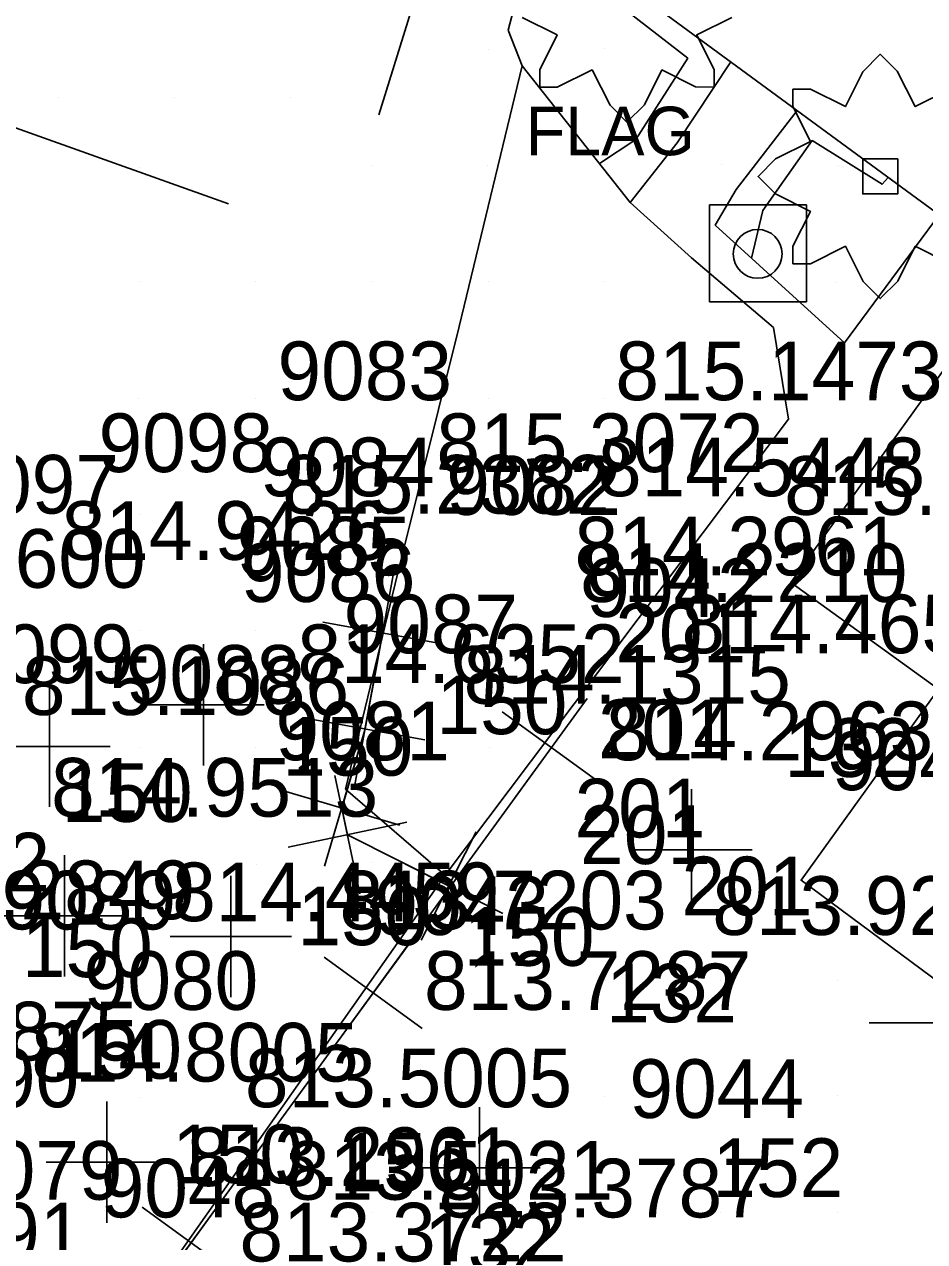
# Model space of a CAD drawing. Extents: x 1602514 to 1609837, y 863887 to 871157.
# Drawn here: x 1605019.1 to 1605135.1, y 866899.3 to 867056.2 of the extents above; entities that cross this region are included whole.
import ezdxf

# ---------------------------------------------------------------- set-up
doc = ezdxf.new("R2010")
doc.units = 0
for name, color, linetype in [('Default', 7, 'Continuous'), ('Environmental-New trees', 7, 'Continuous'), ('Survey-Buildings', 7, 'Continuous'), ('Survey-Edge of pavement', 7, 'Continuous'), ('Survey-Entrances', 7, 'Continuous'), ('Survey-Misc paved surface', 7, 'Continuous'), ('Survey-Miscellaneous roadside', 7, 'Continuous'), ('Survey-Point', 7, 'Continuous'), ('Survey-Sidewalks', 7, 'Continuous'), ('Survey-Spot concrete', 7, 'Continuous'), ('Survey-Spot dirt', 7, 'Continuous'), ('Survey-Text-Elevation', 7, 'Continuous'), ('Survey-Text-Feature', 7, 'Continuous'), ('Survey-Text-Name and Number', 7, 'Continuous'), ('USER-Landscape', 7, 'Continuous')]:
    doc.layers.add(name, color=color, linetype=linetype)

msp = doc.modelspace()

# ---------------------------------------------------------------- linework, layer by layer
at = {"layer": 'Default'}
for points in [[(1605065.24, 866977.75), (1605063, 866965.37), (1605059.98, 866955.17), (1605060.7, 866951.74), (1605073.76, 866945.13)], [(1605065.24, 866977.75), (1605063, 866965.37), (1605059.98, 866955.17), (1605060.7, 866951.74), (1605073.76, 866945.13)], [(1604974.85, 866752.46), (1604977.72, 866752.82), (1604979.08, 866753.07), (1604979.26, 866752.56), (1604980.48, 866752.89), (1604983.28, 866753.94), (1604985.58, 866755.26), (1604987.3, 866756.5), (1604988.1, 866757.2), (1604987.85, 866757.62), (1604990.25, 866759.85), (1604991.94, 866762.12), (1604993.41, 866764.91), (1604994.75, 866768.75), (1604995.77, 866773.71), (1604996.16, 866776.01), (1605000.2, 866807.68), (1605004.16, 866838.83), (1605011.19, 866858.18), (1605022.79, 866874.69), (1605040.58, 866899.16), (1605064.04, 866931.34), (1605087, 866962.97)], [(1604974.85, 866752.46), (1604977.72, 866752.82), (1604979.08, 866753.07), (1604979.26, 866752.56), (1604980.48, 866752.89), (1604983.28, 866753.94), (1604985.58, 866755.26), (1604987.3, 866756.5), (1604988.1, 866757.2), (1604987.85, 866757.62), (1604990.25, 866759.85), (1604991.94, 866762.12), (1604993.41, 866764.91), (1604994.75, 866768.75), (1604995.77, 866773.71), (1604996.16, 866776.01), (1605000.2, 866807.68), (1605004.16, 866838.83), (1605011.19, 866858.18), (1605022.79, 866874.69), (1605040.58, 866899.16), (1605064.04, 866931.34), (1605087, 866962.97)]]:
    msp.add_lwpolyline(points, dxfattribs=at)
at = {"layer": 'Environmental-New trees'}
for points in [[(1605110.24, 867057.08), (1605105.74, 867054.83), (1605107.99, 867050.33), (1605107.99, 867048.08), (1605105.57, 867048.16), (1605101.24, 867050.33), (1605098.99, 867045.83), (1605096.74, 867043.58), (1605094.55, 867045.77), (1605092.24, 867050.33), (1605087.74, 867048.08), (1605085.49, 867048.08), (1605085.49, 867050.33), (1605087.74, 867054.83), (1605083.24, 867057.08)], [(1605110.24, 867057.08), (1605105.74, 867054.83), (1605107.99, 867050.33), (1605107.99, 867048.08), (1605105.57, 867048.16), (1605101.24, 867050.33), (1605098.99, 867045.83), (1605096.74, 867043.58), (1605094.55, 867045.77), (1605092.24, 867050.33), (1605087.74, 867048.08), (1605085.49, 867048.08), (1605085.49, 867050.33), (1605087.74, 867054.83), (1605083.24, 867057.08)], [(1605138.2, 867025.42), (1605133.88, 867027.59), (1605131.63, 867023.09), (1605129.38, 867020.84), (1605127.19, 867023.03), (1605124.88, 867027.59), (1605120.38, 867025.34), (1605118.13, 867025.34), (1605118.13, 867027.59), (1605120.38, 867032.09), (1605115.88, 867034.34), (1605113.63, 867036.59), (1605115.88, 867038.84), (1605120.38, 867041.09), (1605118.13, 867045.59), (1605118.13, 867047.84), (1605120.38, 867047.84), (1605124.88, 867045.59), (1605127.13, 867050.09), (1605129.38, 867052.34), (1605131.57, 867050.15), (1605133.88, 867045.59), (1605138.38, 867047.84)], [(1605138.2, 867025.42), (1605133.88, 867027.59), (1605131.63, 867023.09), (1605129.38, 867020.84), (1605127.19, 867023.03), (1605124.88, 867027.59), (1605120.38, 867025.34), (1605118.13, 867025.34), (1605118.13, 867027.59), (1605120.38, 867032.09), (1605115.88, 867034.34), (1605113.63, 867036.59), (1605115.88, 867038.84), (1605120.38, 867041.09), (1605118.13, 867045.59), (1605118.13, 867047.84), (1605120.38, 867047.84), (1605124.88, 867045.59), (1605127.13, 867050.09), (1605129.38, 867052.34), (1605131.57, 867050.15), (1605133.88, 867045.59), (1605138.38, 867047.84)]]:
    msp.add_lwpolyline(points, dxfattribs=at)
msp.add_lwpolyline([(1605131.63, 867038.84), (1605131.63, 867034.34), (1605127.13, 867034.34), (1605127.13, 867038.84)], close=True, dxfattribs=at)
msp.add_lwpolyline([(1605131.63, 867038.84), (1605131.63, 867034.34), (1605127.13, 867034.34), (1605127.13, 867038.84)], close=True, dxfattribs=at)
at = {"layer": 'Survey-Buildings'}
for points in [[(1605190.06, 866932.05), (1605241.42, 867004.29), (1605170.03, 867056.81), (1605155.81, 867037.05), (1605154.06, 867034.61), (1605138.78, 867044.23), (1605166.94, 867086.69), (1605169.84, 867084.69), (1605184.21, 867105.16), (1605132.01, 867142.68), (1605116.66, 867120.43), (1605129.33, 867112.32), (1605120.65, 867099.05), (1605101.98, 867070.67), (1605103.93, 867068.47), (1605097.48, 867060.65), (1605146.75, 867024.45), (1605117.85, 866984.27), (1605136.88, 866970.51)], [(1605190.06, 866932.05), (1605241.42, 867004.29), (1605170.03, 867056.81), (1605155.81, 867037.05), (1605154.06, 867034.61), (1605138.78, 867044.23), (1605166.94, 867086.69), (1605169.84, 867084.69), (1605184.21, 867105.16), (1605132.01, 867142.68), (1605116.66, 867120.43), (1605129.33, 867112.32), (1605120.65, 867099.05), (1605101.98, 867070.67), (1605103.93, 867068.47), (1605097.48, 867060.65), (1605146.75, 867024.45), (1605117.85, 866984.27), (1605136.88, 866970.51)], [(1605136.88, 866970.51), (1605119.18, 866945.87), (1605151.43, 866921.93), (1605170.49, 866946.2), (1605190.06, 866932.05)], [(1605136.88, 866970.51), (1605119.18, 866945.87), (1605151.43, 866921.93), (1605170.49, 866946.2), (1605190.06, 866932.05)]]:
    msp.add_lwpolyline(points, dxfattribs=at)
at = {"layer": 'Survey-Edge of pavement'}
msp.add_lwpolyline([(1605073.3, 866946.51), (1605034.83, 866891.76), (1605147.19, 866811.71), (1605195.19, 866879.11), (1605236.38, 866936.87), (1605207.52, 866956.61)], dxfattribs=at)
msp.add_lwpolyline([(1605073.3, 866946.51), (1605034.83, 866891.76), (1605147.19, 866811.71), (1605195.19, 866879.11), (1605236.38, 866936.87), (1605207.52, 866956.61)], dxfattribs=at)
at = {"layer": 'Survey-Entrances'}
msp.add_line((1605085.75, 867112.61), (1605064.77, 867044.53), dxfattribs=at)
msp.add_line((1605085.75, 867112.61), (1605064.77, 867044.53), dxfattribs=at)
for points in [[(1605109.05, 867128.94), (1605093.5, 867101.4), (1605081.41, 867055.43), (1605083.23, 867050.85)], [(1605109.05, 867128.94), (1605093.5, 867101.4), (1605081.41, 867055.43), (1605083.23, 867050.85)], [(1605045.37, 867033.08), (1604975.74, 867057.89), (1604956.67, 867034.99), (1604964.3, 866922.69)], [(1605045.37, 867033.08), (1604975.74, 867057.89), (1604956.67, 867034.99), (1604964.3, 866922.69)]]:
    msp.add_lwpolyline(points, dxfattribs=at)
at = {"layer": 'Survey-Misc paved surface'}
msp.add_lwpolyline([(1605073.3, 866946.51), (1605117.54, 867005.3), (1605115.61, 867017.1), (1605105.04, 867026.1), (1605097.17, 867033.21), (1605083.23, 867050.85), (1605075.1, 867017.25), (1605067.17, 866985.32), (1605060.47, 866957.61)], close=True, dxfattribs=at)
msp.add_lwpolyline([(1605073.3, 866946.51), (1605117.54, 867005.3), (1605115.61, 867017.1), (1605105.04, 867026.1), (1605097.17, 867033.21), (1605083.23, 867050.85), (1605075.1, 867017.25), (1605067.17, 866985.32), (1605060.47, 866957.61)], close=True, dxfattribs=at)
at = {"layer": 'Survey-Miscellaneous roadside'}
for p, q in [((1605107.38, 867020.41), (1605107.38, 867032.91)), ((1605107.38, 867032.91), (1605119.88, 867032.91)), ((1605107.38, 867020.41), (1605107.38, 867032.91)), ((1605107.38, 867032.91), (1605119.88, 867032.91)), ((1605119.88, 867032.91), (1605119.88, 867020.41)), ((1605119.88, 867032.91), (1605119.88, 867020.41)), ((1605119.88, 867020.41), (1605107.38, 867020.41)), ((1605119.88, 867020.41), (1605107.38, 867020.41))]:
    msp.add_line(p, q, dxfattribs=at)
msp.add_circle((1605113.58, 867026.61), 3.15, dxfattribs=at)
msp.add_circle((1605113.58, 867026.61), 3.15, dxfattribs=at)
at = {"layer": 'Survey-Point'}
for p, q in [((1605063.85, 866970.06), (1605066.64, 866985.44)), ((1605072.93, 866976.36), (1605057.55, 866979.14)), ((1605061.6, 866957.69), (1605064.39, 866973.06)), ((1605091.59, 866969.29), (1605082.41, 866956.65)), ((1605070.68, 866963.98), (1605055.31, 866966.77)), ((1605080.67, 866967.56), (1605093.32, 866958.38)), ((1605057.77, 866947.68), (1605062.2, 866962.66)), ((1605062.31, 866944.1), (1605059.1, 866959.39)), ((1605067.48, 866952.96), (1605052.49, 866957.38)), ((1605068.35, 866953.35), (1605053.06, 866950.13)), ((1605077.29, 866952.1), (1605070.23, 866938.16)), ((1605080.73, 866941.6), (1605066.79, 866948.66)), ((1605068.65, 866937.66), (1605059.44, 866925.03)), ((1605057.73, 866935.94), (1605070.36, 866926.74)), ((1605045.17, 866905.48), (1605035.98, 866892.84)), ((1605034.26, 866903.75), (1605046.9, 866894.56))]:
    msp.add_line(p, q, dxfattribs=at)
at = {"layer": 'Survey-Sidewalks'}
for points in [[(1605097.17, 867033.21), (1605103.2, 867040.94), (1605110.13, 867051.35)], [(1605097.17, 867033.21), (1605103.2, 867040.94), (1605110.13, 867051.35)], [(1605136.96, 867031.65), (1605124.78, 867015.14), (1605108.11, 867030.33), (1605110.82, 867034.92), (1605118.67, 867045.08)], [(1605136.96, 867031.65), (1605124.78, 867015.14), (1605108.11, 867030.33), (1605110.82, 867034.92), (1605118.67, 867045.08)]]:
    msp.add_lwpolyline(points, dxfattribs=at)
at = {"layer": 'Survey-Spot concrete'}
for p, q in [((1605105.04, 866957.62), (1605105.04, 866942)), ((1605112.85, 866949.81), (1605097.23, 866949.81)), ((1605143.56, 866927.48), (1605127.93, 866927.48)), ((1605077.74, 866916.63), (1605077.74, 866901)), ((1605085.55, 866908.82), (1605069.93, 866908.82))]:
    msp.add_line(p, q, dxfattribs=at)
at = {"layer": 'Survey-Spot dirt'}
for p, q in [((1605078.89, 867052.99), (1605078.89, 867052.99)), ((1605078.89, 867052.99), (1605078.89, 867052.99)), ((1605093.83, 867053.02), (1605093.83, 867053.02)), ((1605093.83, 867053.02), (1605093.83, 867053.02)), ((1605023.46, 867046.81), (1605023.46, 867046.81)), ((1605023.46, 867046.81), (1605023.46, 867046.81)), ((1605038.4, 867046.83), (1605038.4, 867046.83)), ((1605038.4, 867046.83), (1605038.4, 867046.83)), ((1605053.32, 867046.76), (1605053.32, 867046.76)), ((1605053.32, 867046.76), (1605053.32, 867046.76)), ((1605033.89, 867037.7), (1605033.89, 867037.7)), ((1605033.89, 867037.7), (1605033.89, 867037.7)), ((1605063.98, 867037.96), (1605063.98, 867037.96)), ((1605063.98, 867037.96), (1605063.98, 867037.96)), ((1605078.81, 867037.99), (1605078.81, 867037.99)), ((1605078.81, 867037.99), (1605078.81, 867037.99)), ((1605093.83, 867038.12), (1605093.83, 867038.12)), ((1605093.83, 867038.12), (1605093.83, 867038.12)), ((1605108.96, 867038.09), (1605108.96, 867038.09)), ((1605108.96, 867038.09), (1605108.96, 867038.09)), ((1605123.94, 867037.99), (1605123.94, 867037.99)), ((1605123.94, 867037.99), (1605123.94, 867037.99)), ((1605033.88, 867023.09), (1605033.88, 867023.09)), ((1605033.88, 867023.09), (1605033.88, 867023.09)), ((1605078.91, 867023.05), (1605078.91, 867023.05)), ((1605078.91, 867023.05), (1605078.91, 867023.05)), ((1605048.87, 867023.01), (1605048.87, 867023.01)), ((1605048.87, 867023.01), (1605048.87, 867023.01)), ((1605063.92, 867022.99), (1605063.92, 867022.99)), ((1605063.92, 867022.99), (1605063.92, 867022.99)), ((1605093.9, 867023.02), (1605093.9, 867023.02)), ((1605093.9, 867023.02), (1605093.9, 867023.02)), ((1605108.91, 867023.03), (1605108.91, 867023.03)), ((1605108.91, 867023.03), (1605108.91, 867023.03)), ((1605123.76, 867022.95), (1605123.76, 867022.95)), ((1605123.76, 867022.95), (1605123.76, 867022.95)), ((1605033.85, 867007.97), (1605033.85, 867007.97)), ((1605033.85, 867007.97), (1605033.85, 867007.97)), ((1605048.92, 867008.02), (1605048.92, 867008.02)), ((1605048.92, 867008.02), (1605048.92, 867008.02)), ((1605063.92, 867007.96), (1605063.92, 867007.96)), ((1605063.92, 867007.96), (1605063.92, 867007.96)), ((1605078.87, 867008.01), (1605078.87, 867008.01)), ((1605078.87, 867008.01), (1605078.87, 867008.01)), ((1605093.89, 867007.98), (1605093.89, 867007.98)), ((1605093.89, 867007.98), (1605093.89, 867007.98)), ((1605108.97, 867007.97), (1605108.97, 867007.97)), ((1605108.97, 867007.97), (1605108.97, 867007.97)), ((1605123.97, 867007.95), (1605123.97, 867007.95)), ((1605123.97, 867007.95), (1605123.97, 867007.95)), ((1605123.73, 866993.3), (1605123.73, 866993.3)), ((1605123.73, 866993.3), (1605123.73, 866993.3)), ((1605033.91, 866993.06), (1605033.91, 866993.06)), ((1605033.91, 866993.06), (1605033.91, 866993.06)), ((1605048.86, 866993.01), (1605048.86, 866993.01)), ((1605048.86, 866993.01), (1605048.86, 866993.01)), ((1605063.95, 866993.03), (1605063.95, 866993.03)), ((1605063.95, 866993.03), (1605063.95, 866993.03)), ((1605078.98, 866992.95), (1605078.98, 866992.95)), ((1605078.98, 866992.95), (1605078.98, 866992.95)), ((1605093.91, 866993.05), (1605093.91, 866993.05)), ((1605093.91, 866993.05), (1605093.91, 866993.05)), ((1605108.83, 866993.07), (1605108.83, 866993.07)), ((1605108.83, 866993.07), (1605108.83, 866993.07)), ((1605033.86, 866978.01), (1605033.86, 866978.01)), ((1605033.86, 866978.01), (1605033.86, 866978.01)), ((1605048.82, 866978), (1605048.82, 866978)), ((1605048.82, 866978), (1605048.82, 866978)), ((1605063.91, 866978.03), (1605063.91, 866978.03)), ((1605063.91, 866978.03), (1605063.91, 866978.03)), ((1605078.88, 866977.98), (1605078.88, 866977.98)), ((1605078.88, 866977.98), (1605078.88, 866977.98)), ((1605093.88, 866978.02), (1605093.88, 866978.02)), ((1605093.88, 866978.02), (1605093.88, 866978.02)), ((1605108.83, 866978.06), (1605108.83, 866978.06)), ((1605108.83, 866978.06), (1605108.83, 866978.06)), ((1605123.85, 866978.07), (1605123.85, 866978.07)), ((1605123.85, 866978.07), (1605123.85, 866978.07)), ((1605042.18, 866976.29), (1605042.18, 866960.67)), ((1605022.32, 866970.95), (1605022.32, 866955.32)), ((1605050, 866968.48), (1605034.37, 866968.48)), ((1605030.13, 866963.13), (1605014.5, 866963.13)), ((1605033.95, 866962.98), (1605033.95, 866962.98)), ((1605033.95, 866962.98), (1605033.95, 866962.98)), ((1605048.91, 866962.97), (1605048.91, 866962.97)), ((1605048.91, 866962.97), (1605048.91, 866962.97)), ((1605063.86, 866963), (1605063.86, 866963)), ((1605063.86, 866963), (1605063.86, 866963)), ((1605078.98, 866963.02), (1605078.98, 866963.02)), ((1605078.98, 866963.02), (1605078.98, 866963.02)), ((1605093.8, 866963.11), (1605093.8, 866963.11)), ((1605093.8, 866963.11), (1605093.8, 866963.11)), ((1605108.9, 866963.07), (1605108.9, 866963.07)), ((1605108.9, 866963.07), (1605108.9, 866963.07)), ((1605123.91, 866963.02), (1605123.91, 866963.02)), ((1605123.91, 866963.02), (1605123.91, 866963.02)), ((1605024.27, 866949.1), (1605024.27, 866933.47)), ((1605033.91, 866948.03), (1605033.91, 866948.03)), ((1605033.91, 866948.03), (1605033.91, 866948.03)), ((1605049.01, 866947.95), (1605049.01, 866947.95)), ((1605049.01, 866947.95), (1605049.01, 866947.95)), ((1605063.84, 866948.11), (1605063.84, 866948.11)), ((1605063.84, 866948.11), (1605063.84, 866948.11)), ((1605078.96, 866947.99), (1605078.96, 866947.99)), ((1605078.96, 866947.99), (1605078.96, 866947.99)), ((1605093.9, 866947.99), (1605093.9, 866947.99)), ((1605093.9, 866947.99), (1605093.9, 866947.99)), ((1605108.79, 866947.88), (1605108.79, 866947.88)), ((1605108.79, 866947.88), (1605108.79, 866947.88)), ((1605045.69, 866946.43), (1605045.69, 866930.8)), ((1605032.09, 866941.28), (1605016.46, 866941.28)), ((1605053.5, 866938.62), (1605037.88, 866938.62)), ((1605033.92, 866933.06), (1605033.92, 866933.06)), ((1605033.92, 866933.06), (1605033.92, 866933.06)), ((1605048.9, 866933.03), (1605048.9, 866933.03)), ((1605048.9, 866933.03), (1605048.9, 866933.03)), ((1605063.89, 866933.05), (1605063.89, 866933.05)), ((1605063.89, 866933.05), (1605063.89, 866933.05)), ((1605078.87, 866933), (1605078.87, 866933)), ((1605078.87, 866933), (1605078.87, 866933)), ((1605093.97, 866932.95), (1605093.97, 866932.95)), ((1605093.97, 866932.95), (1605093.97, 866932.95)), ((1605108.85, 866933), (1605108.85, 866933)), ((1605108.85, 866933), (1605108.85, 866933)), ((1605123.89, 866932.97), (1605123.89, 866932.97)), ((1605123.89, 866932.97), (1605123.89, 866932.97)), ((1605033.98, 866917.92), (1605033.98, 866917.92)), ((1605033.98, 866917.92), (1605033.98, 866917.92)), ((1605048.86, 866918), (1605048.86, 866918)), ((1605048.86, 866918), (1605048.86, 866918)), ((1605063.87, 866918.11), (1605063.87, 866918.11)), ((1605063.87, 866918.11), (1605063.87, 866918.11)), ((1605078.9, 866918.01), (1605078.9, 866918.01)), ((1605078.9, 866918.01), (1605078.9, 866918.01)), ((1605093.86, 866917.95), (1605093.86, 866917.95)), ((1605093.86, 866917.95), (1605093.86, 866917.95)), ((1605108.87, 866917.99), (1605108.87, 866917.99)), ((1605108.87, 866917.99), (1605108.87, 866917.99)), ((1605123.81, 866918.1), (1605123.81, 866918.1)), ((1605123.81, 866918.1), (1605123.81, 866918.1)), ((1605029.69, 866917.34), (1605029.69, 866901.71)), ((1605037.5, 866909.53), (1605021.88, 866909.53)), ((1605033.83, 866903.02), (1605033.83, 866903.02)), ((1605033.83, 866903.02), (1605033.83, 866903.02)), ((1605048.94, 866902.96), (1605048.94, 866902.96)), ((1605048.94, 866902.96), (1605048.94, 866902.96)), ((1605063.91, 866903), (1605063.91, 866903)), ((1605063.91, 866903), (1605063.91, 866903)), ((1605078.88, 866902.99), (1605078.88, 866902.99)), ((1605078.88, 866902.99), (1605078.88, 866902.99)), ((1605093.89, 866902.99), (1605093.89, 866902.99)), ((1605093.89, 866902.99), (1605093.89, 866902.99)), ((1605108.75, 866903.07), (1605108.75, 866903.07)), ((1605108.75, 866903.07), (1605108.75, 866903.07)), ((1605123.85, 866903.03), (1605123.85, 866903.03)), ((1605123.85, 866903.03), (1605123.85, 866903.03))]:
    msp.add_line(p, q, dxfattribs=at)
at = {"layer": 'USER-Landscape'}
for points in [[(1605093.18, 867038.26), (1605097.86, 867041.36), (1605104.58, 867051.83), (1605094.32, 867059.81)], [(1605093.18, 867038.26), (1605097.86, 867041.36), (1605104.58, 867051.83), (1605094.32, 867059.81)], [(1605112.79, 867026.07), (1605114.25, 867032.2), (1605120.59, 867041.21), (1605129.61, 867035.59), (1605130.4, 867036.46)], [(1605112.79, 867026.07), (1605114.25, 867032.2), (1605120.59, 867041.21), (1605129.61, 867035.59), (1605130.4, 867036.46)]]:
    msp.add_lwpolyline(points, dxfattribs=at)

# ---------------------------------------------------------------- texts
at = {"layer": 'Survey-Miscellaneous roadside'}
msp.add_text('FLAG', height=6.25, dxfattribs=at).set_placement((1605083.67, 867039.33))
msp.add_text('FLAG', height=6.25, dxfattribs=at).set_placement((1605083.67, 867039.33))
at = {"layer": 'Survey-Text-Elevation'}
for s, p in [('815.1473', (1605095.24, 867007.75)), ('815.1473', (1605095.24, 867007.75)), ('815.3072', (1605072.18, 866998.48)), ('815.3072', (1605072.18, 866998.48)), ('814.5448', (1605093, 866995.37)), ('814.5448', (1605093, 866995.37)), ('815.2362', (1605052.32, 866993.13)), ('815.2362', (1605052.32, 866993.13)), ('815.0659', (1605117, 866992.97)), ('815.0659', (1605117, 866992.97)), ('814.9426', (1605023.89, 866987.17)), ('814.9426', (1605023.89, 866987.17)), ('814.2961', (1605089.98, 866985.17)), ('814.2961', (1605089.98, 866985.17)), ('815.1600', (1604992.54, 866983.57)), ('815.1600', (1604992.54, 866983.57)), ('814.2210', (1605090.7, 866981.74)), ('814.2210', (1605090.7, 866981.74)), ('814.4659', (1605103.76, 866975.13)), ('814.4659', (1605103.76, 866975.13)), ('814.6352', (1605054.27, 866971.28)), ('814.6352', (1605054.27, 866971.28)), ('814.1315', (1605075.69, 866968.62)), ('814.1315', (1605075.69, 866968.62)), ('815.1086', (1605018.76, 866967.17)), ('815.1086', (1605018.76, 866967.17)), ('814.2963', (1605094.04, 866961.34)), ('814.2963', (1605094.04, 866961.34)), ('814.9513', (1605022.52, 866954.07)), ('814.9513', (1605022.52, 866954.07)), ('815.2682', (1604980.22, 866944.42)), ('815.2682', (1604980.22, 866944.42)), ('815.2849', (1604998.91, 866940.85)), ('815.2849', (1604998.91, 866940.85)), ('814.4459', (1605038.12, 866940.59)), ('814.4459', (1605038.12, 866940.59)), ('813.7203', (1605059.69, 866939.53)), ('813.7203', (1605059.69, 866939.53)), ('813.9210', (1605107.74, 866938.82)), ('813.9210', (1605107.74, 866938.82)), ('813.7287', (1605070.58, 866929.16)), ('813.7287', (1605070.58, 866929.16)), ('815.1875', (1604991.57, 866922.64)), ('815.1875', (1604991.57, 866922.64)), ('814.8005', (1605019.98, 866919.92)), ('814.8005', (1605019.98, 866919.92)), ('813.5005', (1605047.5, 866916.61)), ('813.5005', (1605047.5, 866916.61)), ('813.2961', (1605040.03, 866906.45)), ('813.2961', (1605040.03, 866906.45)), ('813.5021', (1605052.79, 866904.69)), ('813.5021', (1605052.79, 866904.69)), ('813.3787', (1605072.46, 866902.41)), ('813.3787', (1605072.46, 866902.41)), ('813.3722', (1605046.79, 866896.73)), ('813.3722', (1605046.79, 866896.73))]:
    msp.add_text(s, height=7.56, dxfattribs=at).set_placement(p)
at = {"layer": 'Survey-Text-Feature'}
for s, p in [('201', (1605095.24, 866973.97)), ('201', (1605095.24, 866973.97)), ('150', (1605072.18, 866964.7)), ('150', (1605072.18, 866964.7)), ('201', (1605093, 866961.59)), ('201', (1605093, 866961.59)), ('150', (1605052.32, 866959.35)), ('150', (1605052.32, 866959.35)), ('132', (1605117, 866959.19)), ('132', (1605117, 866959.19)), ('150', (1605023.89, 866953.39)), ('150', (1605023.89, 866953.39)), ('201', (1605089.98, 866951.39)), ('201', (1605089.98, 866951.39)), ('201', (1605090.7, 866947.96)), ('201', (1605090.7, 866947.96)), ('201', (1605103.76, 866941.35)), ('201', (1605103.76, 866941.35)), ('150', (1605054.27, 866937.5)), ('150', (1605054.27, 866937.5)), ('150', (1605075.69, 866934.84)), ('150', (1605075.69, 866934.84)), ('150', (1605018.76, 866933.39)), ('150', (1605018.76, 866933.39)), ('132', (1605094.04, 866927.56)), ('132', (1605094.04, 866927.56)), ('150', (1605022.52, 866920.29)), ('150', (1605022.52, 866920.29)), ('150', (1605038.12, 866906.81)), ('150', (1605038.12, 866906.81)), ('150', (1605059.69, 866905.75)), ('150', (1605059.69, 866905.75)), ('152', (1605107.74, 866905.04)), ('152', (1605107.74, 866905.04)), ('132', (1605070.58, 866895.38)), ('132', (1605070.58, 866895.38))]:
    msp.add_text(s, height=7.56, dxfattribs=at).set_placement(p)
at = {"layer": 'Survey-Text-Name and Number'}
for s, p in [('9083', (1605051.7, 867007.75)), ('9083', (1605051.7, 867007.75)), ('9098', (1605028.64, 866998.48)), ('9098', (1605028.64, 866998.48)), ('9084', (1605049.45, 866995.37)), ('9084', (1605049.45, 866995.37)), ('9097', (1605008.77, 866993.13)), ('9097', (1605008.77, 866993.13)), ('9082', (1605073.45, 866992.97)), ('9082', (1605073.45, 866992.97)), ('9085', (1605046.43, 866985.17)), ('9085', (1605046.43, 866985.17)), ('9086', (1605046.98, 866981.74)), ('9086', (1605046.98, 866981.74)), ('9042', (1605091.49, 866979.81)), ('9042', (1605091.49, 866979.81)), ('9087', (1605060.21, 866975.13)), ('9087', (1605060.21, 866975.13)), ('9099', (1605010.73, 866971.28)), ('9099', (1605010.73, 866971.28)), ('9088', (1605032.15, 866968.62)), ('9088', (1605032.15, 866968.62)), ('9081', (1605051.44, 866961.34)), ('9081', (1605051.44, 866961.34)), ('9041', (1605123.14, 866957.48)), ('9041', (1605123.14, 866957.48)), ('9089', (1605016.15, 866939.53)), ('9089', (1605016.15, 866939.53)), ('9043', (1605064.19, 866938.82)), ('9043', (1605064.19, 866938.82)), ('9080', (1605026.73, 866929.16)), ('9080', (1605026.73, 866929.16)), ('9090', (1605003.66, 866916.61)), ('9090', (1605003.66, 866916.61)), ('9044', (1605097.05, 866915.23)), ('9044', (1605097.05, 866915.23)), ('9079', (1605009.24, 866904.69)), ('9079', (1605009.24, 866904.69)), ('9048', (1605028.91, 866902.41)), ('9048', (1605028.91, 866902.41)), ('9091', (1605004.19, 866896.73)), ('9091', (1605004.19, 866896.73))]:
    msp.add_text(s, height=7.56, dxfattribs=at).set_placement(p)

doc.saveas('drawing.dxf')
